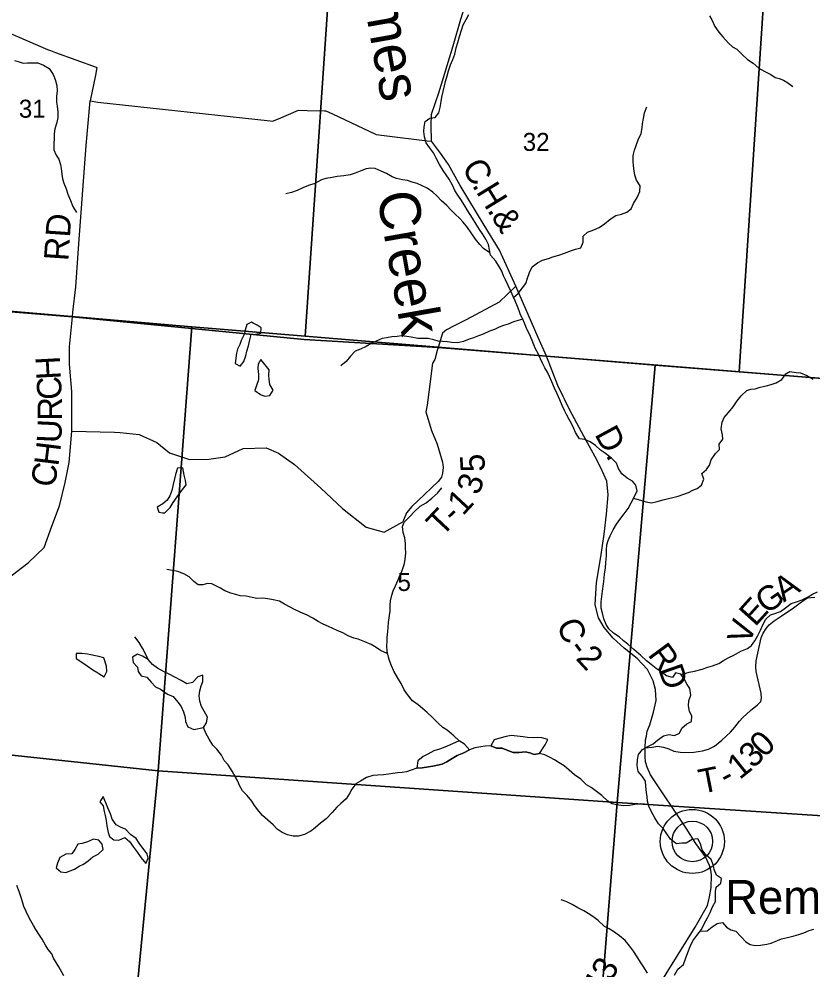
# Model space of a CAD drawing. Extents: x 1715311 to 2083412, y 146837 to 553079.
# Drawn here: x 1954235 to 1963973, y 339371 to 351036 of the extents above; entities that cross this region are included whole.
import ezdxf

# ---------------------------------------------------------------- set-up
doc = ezdxf.new("R2010")
doc.units = 0
for name, color, linetype in [('GM_X_County_Road', 7, 'Continuous'), ('GM_X_County_Road_Text', 7, 'Continuous'), ('GM_X_Minor_Lake', 7, 'Continuous'), ('GM_X_Minor_River', 7, 'Continuous'), ('GM_X_Minor_River_Text', 7, 'Continuous'), ('GM_X_Section', 7, 'Continuous'), ('GM_X_Section_Text', 7, 'Continuous'), ('GM_X_Township', 7, 'Continuous'), ('GM_X_Township_Road', 7, 'Continuous'), ('GM_X_Township_Road_Text', 7, 'Continuous'), ('GM_X_Township_ROW', 7, 'Continuous'), ('GM_X_Unincorporated', 7, 'Continuous'), ('GM_X_Unincorporated_Location', 7, 'Continuous'), ('GM_X_Unincorporated_Text', 7, 'Continuous')]:
    doc.layers.add(name, color=color, linetype=linetype)

msp = doc.modelspace()

# ---------------------------------------------------------------- linework, layer by layer
at = {"layer": 'GM_X_County_Road'}
for points in [[(1959293, 349536), (1959288, 349730), (1959293, 349868), (1959382, 350129), (1959561, 350708), (1959654, 351035), (1959727, 351270)], [(1953846, 350980), (1954583, 350662), (1954620, 350648), (1954683, 350625), (1955182, 350444), (1955191, 350441), (1955171, 350346), (1955108, 350033), (1955203, 350014), (1957317, 349785), (1957343, 349782), (1957417, 349813), (1957662, 349916), (1957663, 349916), (1957768, 349914), (1957981, 349910), (1957999, 349910), (1958079, 349873), (1958607, 349624), (1958616, 349619), (1958712, 349608), (1959240, 349542), (1959293, 349536)], [(1960909, 346407), (1960844, 346542), (1960706, 346900), (1960604, 347128), (1960330, 347760), (1960128, 348201), (1959940, 348506), (1959647, 348995), (1959504, 349250), (1959403, 349392), (1959293, 349536)], [(1961890, 338865), (1962205, 339378), (1962526, 339895), (1962678, 340163), (1962705, 340267), (1962722, 340382), (1962727, 340536), (1962720, 340594), (1962703, 340653), (1962653, 340759), (1962535, 340924), (1962418, 341109), (1961981, 341764), (1961937, 341859), (1961920, 341926), (1961914, 341991), (1961913, 342095), (1961918, 342193), (1961930, 342240), (1961940, 342300), (1961971, 342376), (1962017, 342535), (1962048, 342677), (1962040, 342813), (1962011, 342919), (1961945, 343055), (1961815, 343190), (1961658, 343317), (1961520, 343443), (1961411, 343570), (1961341, 343690), (1961300, 343848), (1961319, 344122), (1961370, 344437), (1961411, 344717), (1961439, 344964), (1961462, 345198), (1961444, 345366), (1961371, 345530), (1961303, 345664), (1961162, 345919), (1960991, 346237), (1960926, 346371), (1960909, 346407)]]:
    msp.add_lwpolyline(points, dxfattribs=at)
at = {"layer": 'GM_X_Minor_Lake'}
for points in [[(1957105, 347307), (1957087, 347317), (1957029, 347287), (1957009, 347221), (1956995, 347165), (1956961, 347093), (1956945, 347043), (1956915, 346988), (1956903, 346938), (1956887, 346812)], [(1956887, 346812), (1956949, 346776), (1956991, 346834), (1957015, 346906), (1957029, 346960), (1957049, 347025), (1957067, 347099), (1957083, 347165), (1957135, 347171), (1957202, 347183), (1957206, 347247), (1957154, 347281), (1957105, 347307)], [(1957200, 346858), (1957167, 346800), (1957165, 346750), (1957173, 346676), (1957171, 346610), (1957149, 346540), (1957129, 346480), (1957195, 346428), (1957227, 346416)], [(1957227, 346416), (1957249, 346408), (1957312, 346418), (1957350, 346484), (1957310, 346554), (1957302, 346614), (1957300, 346664), (1957304, 346734), (1957200, 346858)], [(1956244, 345532), (1956178, 345526), (1956154, 345447), (1956140, 345397), (1956126, 345327), (1956110, 345251), (1956086, 345185), (1956053, 345135), (1955997, 345087), (1955931, 345049), (1955949, 344985), (1955993, 344980)], [(1955993, 344980), (1956023, 344977), (1956089, 345045), (1956126, 345107), (1956174, 345175), (1956226, 345249), (1956284, 345321), (1956278, 345373), (1956260, 345441), (1956244, 345532)], [(1955276, 343200), (1955214, 343216), (1955074, 343244), (1955007, 343252), (1954937, 343254), (1954937, 343190), (1955007, 343146), (1955072, 343100), (1955140, 343054), (1955189, 343023)], [(1955189, 343023), (1955214, 343006), (1955280, 342966), (1955312, 343034), (1955306, 343098), (1955276, 343200)], [(1955818, 343180), (1955750, 343220), (1955689, 343244), (1955625, 343208), (1955633, 343144), (1955687, 343084), (1955695, 343034), (1955735, 342978), (1955804, 342962), (1955856, 342900), (1955908, 342846), (1955972, 342814), (1956054, 342756), (1956125, 342724), (1956183, 342656), (1956223, 342602), (1956251, 342538), (1956271, 342468), (1956277, 342418), (1956307, 342352), (1956377, 342322), (1956497, 342345)], [(1956497, 342345), (1956533, 342403), (1956545, 342472), (1956506, 342545), (1956472, 342601), (1956452, 342669), (1956444, 342735), (1956453, 342797), (1956467, 342857), (1956491, 342911), (1956489, 342989), (1956428, 342967), (1956361, 342898), (1956295, 342880), (1956222, 342920), (1956144, 342961), (1956076, 342999), (1956015, 343029), (1955935, 343074), (1955873, 343118), (1955818, 343180)], [(1959113, 341845), (1959180, 341852), (1959256, 341862), (1959310, 341870), (1959366, 341884), (1959424, 341897), (1959482, 341925), (1959548, 341965), (1959608, 342003), (1959690, 342036), (1959758, 342072), (1959697, 342142), (1959635, 342180)], [(1959635, 342180), (1959514, 342127), (1959456, 342105), (1959390, 342081), (1959322, 342057), (1959247, 342017), (1959193, 341989), (1959127, 341935), (1959113, 341845)], [(1960618, 342026), (1960688, 342132), (1960720, 342198), (1960648, 342218), (1960597, 342224), (1960545, 342220), (1960473, 342224), (1960417, 342231), (1960345, 342239), (1960270, 342247), (1960208, 342235), (1960132, 342213), (1960064, 342193), (1960022, 342121)], [(1960022, 342121), (1960092, 342092), (1960161, 342092), (1960229, 342062), (1960295, 342037), (1960371, 342039), (1960443, 342045), (1960498, 342035), (1960554, 342012), (1960618, 342026)], [(1955265, 341500), (1955227, 341434), (1955265, 341384), (1955281, 341314), (1955291, 341264), (1955305, 341205), (1955313, 341137), (1955327, 341059), (1955343, 341009), (1955396, 340967), (1955460, 340963), (1955534, 340995), (1955588, 340945), (1955639, 340876)], [(1955639, 340876), (1955688, 340813), (1955733, 340747), (1955789, 340677), (1955817, 340744), (1955807, 340796), (1955753, 340866), (1955709, 340928), (1955672, 340984), (1955604, 341034), (1955542, 341098), (1955488, 341118), (1955426, 341150), (1955378, 341220), (1955358, 341286), (1955326, 341358), (1955300, 341420), (1955265, 341500)], [(1955259, 340891), (1955255, 340915), (1955213, 340965), (1955149, 340977), (1955075, 340943), (1955008, 340921), (1954956, 340913), (1954918, 340847), (1954882, 340797), (1954808, 340793), (1954734, 340751), (1954705, 340683), (1954689, 340623)], [(1954689, 340623), (1954746, 340573), (1954810, 340567), (1954862, 340589), (1954916, 340607), (1954972, 340643), (1955024, 340667), (1955081, 340711), (1955139, 340759), (1955207, 340793), (1955265, 340849), (1955259, 340891)]]:
    msp.add_lwpolyline(points, dxfattribs=at)
at = {"layer": 'GM_X_Minor_River'}
for points in [[(1959578, 350606), (1959598, 350682), (1959618, 350746), (1959638, 350820), (1959661, 350898), (1959681, 350964), (1959719, 351028), (1959753, 351091)], [(1962705, 351076), (1962732, 351024), (1962768, 350942), (1962818, 350873), (1962865, 350819), (1962935, 350741), (1962986, 350694), (1963040, 350666), (1963104, 350602), (1963171, 350538), (1963237, 350495), (1963309, 350431), (1963382, 350390), (1963456, 350354), (1963508, 350320), (1963559, 350306), (1963611, 350285), (1963663, 350255), (1963727, 350207)], [(1961439, 344519), (1961443, 344587), (1961462, 344639), (1961484, 344697), (1961522, 344771), (1961564, 344839), (1961602, 344897), (1961655, 344965), (1961705, 345030), (1961741, 345100), (1961783, 345180), (1961817, 345250), (1961800, 345316), (1961758, 345368), (1961694, 345403), (1961627, 345457), (1961587, 345521), (1961561, 345587), (1961500, 345650), (1961426, 345708), (1961367, 345746), (1961305, 345805), (1961241, 345849), (1961174, 345879), (1961108, 345888), (1961062, 345962), (1961040, 346014), (1961015, 346068), (1960983, 346122), (1960949, 346183), (1960926, 346233), (1960898, 346295), (1960868, 346365), (1960835, 346437), (1960803, 346507), (1960768, 346584), (1960742, 346650), (1960718, 346702), (1960682, 346758), (1960657, 346814), (1960631, 346866), (1960605, 346923), (1960568, 346989), (1960548, 347039), (1960528, 347091), (1960497, 347169), (1960465, 347231), (1960443, 347284), (1960412, 347356), (1960386, 347408), (1960370, 347458), (1960348, 347510), (1960321, 347578), (1960295, 347632), (1960269, 347689), (1960236, 347767), (1960202, 347837), (1960178, 347887), (1960157, 347941), (1960127, 347993), (1960081, 348064), (1960016, 348138), (1960004, 348204), (1959993, 348268), (1959959, 348334), (1959921, 348399), (1959884, 348455), (1959842, 348521), (1959796, 348593), (1959733, 348694), (1959703, 348744), (1959652, 348820), (1959618, 348874), (1959578, 348933), (1959555, 348991), (1959511, 349071), (1959473, 349123), (1959436, 349177), (1959392, 349252), (1959353, 349330), (1959317, 349394), (1959271, 349458), (1959230, 349519), (1959206, 349589), (1959198, 349657), (1959203, 349715), (1959217, 349779), (1959275, 349819), (1959337, 349826), (1959385, 349886), (1959401, 349950), (1959411, 350026), (1959422, 350078), (1959436, 350148), (1959452, 350216), (1959464, 350268), (1959487, 350338), (1959503, 350402), (1959527, 350474), (1959555, 350538), (1959578, 350606)], [(1954181, 350526), (1954235, 350510), (1954287, 350496), (1954339, 350497), (1954401, 350499), (1954465, 350497), (1954536, 350470), (1954604, 350428), (1954652, 350356), (1954679, 350292), (1954697, 350220), (1954701, 350153), (1954694, 350085), (1954696, 350015), (1954702, 349965), (1954709, 349899), (1954713, 349829), (1954699, 349765), (1954673, 349687), (1954666, 349629), (1954664, 349575), (1954660, 349505), (1954662, 349431), (1954691, 349367), (1954725, 349317), (1954745, 349253), (1954752, 349201), (1954762, 349132), (1954768, 349074), (1954784, 349024), (1954813, 348954), (1954835, 348886), (1954866, 348810), (1954896, 348738), (1954940, 348663)], [(1960301, 347621), (1960357, 347668), (1960411, 347738), (1960449, 347790), (1960472, 347856), (1960494, 347926), (1960530, 347994), (1960592, 348045), (1960654, 348077), (1960728, 348099), (1960784, 348119), (1960856, 348140), (1960924, 348164), (1961010, 348198), (1961062, 348213), (1961124, 348231), (1961152, 348299), (1961154, 348371), (1961208, 348421), (1961286, 348449), (1961352, 348478), (1961416, 348524), (1961485, 348582), (1961555, 348627), (1961625, 348643), (1961690, 348665), (1961741, 348707), (1961771, 348773), (1961815, 348846), (1961849, 348920), (1961852, 348990), (1961808, 349061), (1961788, 349119), (1961780, 349173), (1961773, 349233), (1961767, 349293), (1961767, 349363), (1961784, 349429), (1961802, 349483), (1961830, 349555), (1961864, 349631), (1961879, 349699), (1961881, 349751), (1961893, 349817), (1961905, 349887), (1961934, 349959)], [(1960011, 348168), (1959930, 348219), (1959885, 348271), (1959833, 348335), (1959780, 348411), (1959736, 348480), (1959684, 348542), (1959639, 348592), (1959585, 348640), (1959531, 348697), (1959480, 348749), (1959418, 348805), (1959365, 348864), (1959311, 348912), (1959241, 348962), (1959171, 348993), (1959118, 349019), (1959058, 349035), (1959000, 349055), (1958940, 349062), (1958865, 349080), (1958811, 349102), (1958743, 349141), (1958675, 349171), (1958604, 349203), (1958548, 349205), (1958494, 349198), (1958440, 349178), (1958358, 349146), (1958296, 349123), (1958220, 349113), (1958136, 349103), (1958076, 349092), (1957998, 349078), (1957945, 349064), (1957861, 349020), (1957787, 348993), (1957717, 348965), (1957645, 348933), (1957577, 348906), (1957509, 348892)], [(1960412, 347355), (1960298, 347320), (1960234, 347293), (1960178, 347277), (1960122, 347257), (1960066, 347229), (1960006, 347207), (1959928, 347168), (1959870, 347148), (1959808, 347124), (1959754, 347109), (1959688, 347079), (1959616, 347065), (1959542, 347068), (1959486, 347076), (1959429, 347080), (1959377, 347086), (1959323, 347101), (1959255, 347115), (1959193, 347115), (1959127, 347117), (1959044, 347132), (1958990, 347140), (1958926, 347148), (1958872, 347143), (1958808, 347137), (1958744, 347125), (1958688, 347115), (1958616, 347086), (1958564, 347058), (1958494, 347020), (1958422, 346987), (1958357, 346961), (1958300, 346899), (1958246, 346835), (1958180, 346781)], [(1961771, 345158), (1961871, 345128), (1961923, 345114), (1961994, 345101), (1962060, 345117), (1962136, 345137), (1962200, 345154), (1962254, 345166), (1962318, 345182), (1962388, 345209), (1962446, 345227), (1962500, 345255), (1962552, 345277), (1962604, 345317), (1962634, 345390), (1962609, 345459), (1962667, 345508), (1962705, 345564), (1962725, 345630), (1962775, 345706), (1962827, 345756), (1962822, 345822), (1962868, 345882), (1962862, 345936), (1962848, 346010), (1962857, 346092), (1962885, 346146), (1962937, 346208), (1962993, 346277), (1963041, 346351), (1963092, 346415), (1963160, 346477), (1963212, 346496), (1963264, 346498), (1963326, 346518), (1963399, 346536), (1963459, 346553), (1963523, 346573), (1963589, 346615), (1963638, 346685), (1963688, 346712), (1963765, 346700), (1963821, 346696), (1963897, 346661), (1963973, 346617)], [(1959758, 342072), (1959697, 342142), (1959635, 342180), (1959567, 342243), (1959486, 342313), (1959434, 342345), (1959376, 342398), (1959307, 342468), (1959241, 342528), (1959184, 342577), (1959132, 342623), (1959062, 342673), (1959001, 342752), (1958957, 342806), (1958920, 342884), (1958876, 342960), (1958830, 343036), (1958803, 343101), (1958781, 343153), (1958765, 343209), (1958752, 343279), (1958748, 343351), (1958750, 343401), (1958752, 343457), (1958757, 343519), (1958761, 343575), (1958767, 343633), (1958780, 343719), (1958786, 343773), (1958788, 343847), (1958790, 343901), (1958807, 343969), (1958825, 344021), (1958851, 344083), (1958885, 344155), (1958909, 344217), (1958936, 344273), (1958962, 344355), (1958972, 344409), (1958978, 344485), (1958977, 344549), (1958973, 344601), (1958967, 344671), (1958946, 344739), (1958938, 344809), (1958958, 344863), (1959032, 344937), (1959080, 344990), (1959155, 345062), (1959229, 345102), (1959297, 345159), (1959369, 345221), (1959419, 345285)], [(1962276, 339307), (1962317, 339379), (1962383, 339439), (1962409, 339509), (1962437, 339587), (1962468, 339657), (1962500, 339727), (1962548, 339792), (1962606, 339868), (1962640, 339938), (1962679, 340012), (1962713, 340076), (1962739, 340144), (1962775, 340210), (1962778, 340264), (1962778, 340334), (1962786, 340386), (1962842, 340437), (1962852, 340493), (1962791, 340534), (1962761, 340602), (1962751, 340652), (1962722, 340724), (1962662, 340778), (1962612, 340845), (1962595, 340919), (1962559, 340981), (1962489, 340973), (1962417, 340925), (1962365, 340928), (1962299, 340920), (1962224, 340976), (1962180, 341039), (1962137, 341105), (1962077, 341163), (1962033, 341239), (1961992, 341310), (1961958, 341382), (1961943, 341442), (1961939, 341496), (1961931, 341548), (1961921, 341624), (1961918, 341688), (1961878, 341750), (1961828, 341806), (1961815, 341879), (1961821, 341947), (1961833, 342012), (1961881, 342076), (1961947, 342114), (1962013, 342146), (1962066, 342188), (1962138, 342245), (1962206, 342259), (1962275, 342247), (1962337, 342276), (1962365, 342336), (1962426, 342390), (1962482, 342418), (1962488, 342490), (1962460, 342540), (1962445, 342610), (1962451, 342672), (1962473, 342740), (1962461, 342822), (1962430, 342872), (1962398, 342934), (1962350, 343001), (1962285, 343017), (1962248, 342959), (1962177, 342977), (1962115, 343024), (1962049, 343070), (1961990, 343120), (1961930, 343165), (1961861, 343229), (1961777, 343301), (1961701, 343368), (1961650, 343410), (1961596, 343456), (1961524, 343503), (1961469, 343557), (1961435, 343609), (1961407, 343679), (1961394, 343731), (1961374, 343809), (1961374, 343885), (1961383, 343953), (1961393, 344019), (1961403, 344107), (1961410, 344173), (1961416, 344231), (1961426, 344301), (1961432, 344371), (1961439, 344449), (1961439, 344519)], [(1958757, 343250), (1958668, 343289), (1958616, 343326), (1958552, 343362), (1958477, 343394), (1958395, 343427), (1958343, 343443), (1958270, 343471), (1958206, 343506), (1958136, 343534), (1958084, 343560), (1958031, 343586), (1957967, 343613), (1957905, 343645), (1957837, 343685), (1957770, 343724), (1957682, 343760), (1957612, 343794), (1957561, 343821), (1957489, 343859), (1957431, 343893), (1957354, 343910), (1957288, 343922), (1957222, 343930), (1957152, 343928), (1957096, 343941), (1957019, 343955), (1956949, 343961), (1956893, 343976), (1956831, 343994), (1956761, 344020), (1956708, 344055), (1956656, 344077), (1956598, 344107), (1956546, 344113), (1956490, 344096), (1956434, 344096), (1956381, 344136), (1956323, 344194), (1956257, 344229), (1956182, 344259), (1956118, 344273), (1956048, 344284)], [(1962355, 342994), (1962454, 343022), (1962520, 343036), (1962614, 343061), (1962684, 343087), (1962740, 343103), (1962816, 343131), (1962874, 343166), (1962942, 343202), (1963002, 343232), (1963088, 343281), (1963168, 343313), (1963220, 343353), (1963260, 343409), (1963292, 343464), (1963327, 343538), (1963359, 343606), (1963393, 343676), (1963451, 343728), (1963503, 343744), (1963573, 343769), (1963635, 343813), (1963703, 343867), (1963771, 343885), (1963841, 343910), (1963913, 343948), (1963967, 343980), (1964027, 344009)], [(1956491, 342911), (1956489, 342989), (1956428, 342967), (1956361, 342898), (1956295, 342880), (1956222, 342920), (1956144, 342961), (1956076, 342999), (1956015, 343029), (1955935, 343074), (1955873, 343118), (1955818, 343180), (1955788, 343250), (1955751, 343318), (1955707, 343387), (1955657, 343457)], [(1961954, 341400), (1961863, 341408), (1961789, 341400), (1961721, 341387), (1961643, 341385), (1961565, 341397), (1961509, 341410), (1961456, 341442), (1961382, 341510), (1961303, 341571), (1961251, 341611), (1961195, 341643), (1961124, 341712), (1961046, 341764), (1960984, 341820), (1960923, 341873), (1960861, 341913), (1960801, 341949), (1960750, 341977), (1960684, 342008), (1960618, 342026), (1960554, 342012), (1960498, 342035), (1960443, 342045), (1960371, 342039), (1960295, 342037), (1960229, 342062), (1960161, 342092), (1960092, 342092), (1960022, 342121), (1959954, 342117), (1959898, 342109), (1959826, 342096), (1959758, 342072), (1959690, 342036), (1959608, 342003), (1959548, 341965), (1959482, 341925), (1959424, 341897), (1959366, 341884), (1959310, 341870), (1959256, 341862), (1959180, 341852), (1959113, 341845), (1959043, 341821), (1958987, 341803), (1958933, 341795), (1958875, 341788), (1958819, 341780), (1958765, 341772), (1958707, 341766), (1958637, 341761), (1958573, 341755), (1958498, 341733), (1958423, 341688), (1958367, 341654), (1958317, 341590), (1958287, 341534), (1958247, 341470), (1958183, 341411), (1958131, 341367), (1958075, 341301), (1958000, 341225), (1957934, 341172), (1957868, 341116), (1957812, 341074), (1957738, 341034), (1957658, 341011), (1957598, 341011), (1957529, 341029), (1957461, 341056), (1957403, 341100), (1957350, 341150), (1957288, 341209), (1957222, 341267), (1957177, 341317), (1957121, 341389), (1957089, 341440), (1957032, 341510), (1956974, 341570), (1956941, 341632), (1956917, 341686), (1956891, 341737), (1956850, 341809), (1956800, 341887), (1956752, 341941), (1956717, 342006), (1956661, 342078), (1956611, 342130), (1956568, 342204), (1956526, 342274), (1956497, 342345), (1956533, 342403), (1956545, 342472), (1956506, 342545), (1956472, 342601), (1956452, 342669), (1956444, 342735), (1956453, 342797), (1956467, 342857), (1956491, 342911)], [(1954785, 339299), (1954722, 339411), (1954692, 339461), (1954659, 339516), (1954639, 339568), (1954593, 339624), (1954561, 339676), (1954518, 339748), (1954486, 339798), (1954443, 339867), (1954413, 339917), (1954381, 339973), (1954351, 340025), (1954296, 340149), (1954276, 340208), (1954261, 340258), (1954237, 340332), (1954209, 340406)], [(1961943, 339331), (1961898, 339405), (1961864, 339455), (1961816, 339534), (1961771, 339600), (1961723, 339668), (1961668, 339732), (1961600, 339789), (1961524, 339841), (1961471, 339875), (1961417, 339906), (1961339, 339976), (1961288, 340014), (1961234, 340052), (1961162, 340097), (1961087, 340135), (1961019, 340175), (1960955, 340208), (1960886, 340232)], [(1962589, 339846), (1962674, 339850), (1962738, 339900), (1962798, 339943), (1962862, 339955), (1962912, 339895), (1962965, 339863), (1963027, 339846), (1963087, 339780), (1963148, 339718), (1963204, 339683), (1963262, 339673), (1963330, 339675), (1963406, 339687), (1963460, 339700), (1963536, 339732), (1963587, 339752), (1963661, 339769), (1963743, 339789), (1963801, 339807), (1963861, 339825), (1963927, 339854), (1963985, 339870)]]:
    msp.add_lwpolyline(points, dxfattribs=at)
at = {"layer": 'GM_X_Section'}
for points in [[(1958108, 352465), (1957746, 347145), (1956356, 347259), (1950647, 347751), (1950879, 350205), (1951153, 353048)], [(1958108, 352465), (1963420, 352040), (1963067, 346709), (1962039, 346790), (1957746, 347145)], [(1963420, 352040), (1968750, 351654), (1968371, 346279), (1967597, 346348), (1963067, 346709)], [(1950647, 347751), (1956356, 347259), (1955940, 341815), (1950144, 342437), (1950378, 344887)], [(1956356, 347259), (1957746, 347145), (1962039, 346790), (1961571, 341425), (1955940, 341815)], [(1963067, 346709), (1967597, 346348), (1967182, 341063), (1961571, 341425), (1962039, 346790)], [(1955940, 341815), (1955441, 336669), (1949642, 337194), (1949864, 339541), (1950144, 342437)], [(1961571, 341425), (1961151, 336191), (1955441, 336669), (1955940, 341815)], [(1961571, 341425), (1967182, 341063), (1966674, 335761), (1961151, 336191)]]:
    msp.add_lwpolyline(points, close=True, dxfattribs=at)
at = {"layer": 'GM_X_Township'}
for points in [[(1967018, 346390), (1960706, 346900), (1959377, 347007), (1957731, 347103), (1954890, 347384), (1950619, 347731), (1950869, 350176), (1950967, 351173), (1951154, 353065), (1951378, 355527), (1951408, 355623), (1951672, 358399), (1952102, 362654), (1952229, 363880), (1952285, 364266), (1952338, 364791), (1952480, 366566), (1953006, 371824), (1953047, 372547), (1953116, 373283), (1953174, 373907), (1953358, 375895), (1953709, 379667)], [(1949763, 338856), (1949823, 339498), (1949931, 340560), (1950124, 342403), (1950219, 343470), (1950343, 344849), (1950492, 346400), (1950619, 347731), (1954890, 347384), (1957731, 347103), (1959377, 347007), (1960706, 346900), (1967018, 346390)]]:
    msp.add_lwpolyline(points, dxfattribs=at)
at = {"layer": 'GM_X_Township_Road'}
for points in [[(1954896, 347438), (1954931, 347752), (1954968, 348278), (1955060, 349485), (1955108, 350033)], [(1960330, 347760), (1960124, 347564), (1959719, 347346), (1959579, 347275), (1959477, 347225), (1959427, 347183), (1959377, 347007), (1959365, 346968)], [(1954084, 344166), (1954349, 344365), (1954544, 344552), (1954639, 344813), (1954732, 345066), (1954802, 345350), (1954849, 345597), (1954881, 345981), (1954881, 345987), (1954882, 346465), (1954853, 346803), (1954856, 347014), (1954890, 347384), (1954896, 347438)], [(1959365, 346968), (1959333, 346861), (1959305, 346813), (1959262, 346459), (1959239, 346300), (1959225, 346218), (1959292, 345990), (1959362, 345819), (1959398, 345710), (1959427, 345600), (1959437, 345533), (1959429, 345466), (1959415, 345417), (1959376, 345361), (1959126, 345127), (1959051, 345056), (1958986, 344979), (1958944, 344870)], [(1954881, 345981), (1955405, 345966)], [(1961913, 342095), (1961999, 342104), (1962066, 342117), (1962141, 342106), (1962203, 342085), (1962267, 342055), (1962344, 342044), (1962389, 342038), (1962512, 342043), (1962617, 342057), (1962692, 342079), (1962766, 342118), (1962855, 342189), (1962961, 342287), (1963014, 342348), (1963072, 342421), (1963111, 342469), (1963208, 342553), (1963294, 342622), (1963331, 342666), (1963343, 342707), (1963338, 342768), (1963276, 343034), (1963270, 343086), (1963276, 343165), (1963336, 343447), (1963360, 343502), (1963398, 343561), (1963435, 343603), (1963496, 343652), (1963581, 343711), (1963732, 343815), (1963830, 343886), (1963906, 343934), (1963996, 343944)]]:
    msp.add_lwpolyline(points, dxfattribs=at)
at = {"layer": 'GM_X_Township_ROW'}
msp.add_lwpolyline([(1955405, 345966), (1955408, 345966), (1955477, 345964), (1955707, 345939), (1955925, 345842), (1956081, 345715), (1956325, 345634), (1956561, 345635), (1956762, 345664), (1956984, 345767), (1957267, 345776), (1957419, 345711), (1957612, 345570), (1957935, 345279), (1958203, 345032), (1958494, 344801), (1958714, 344740), (1958944, 344870)], dxfattribs=at)
at = {"layer": 'GM_X_Unincorporated'}
for radius in [393, 249]:
    msp.add_circle((1962493, 340948), radius, dxfattribs=at)
at = {"layer": 'GM_X_Unincorporated_Location'}
msp.add_line((1962493, 340948), (1962493, 340948), dxfattribs=at)

# ---------------------------------------------------------------- texts
at = {"layer": 'GM_X_County_Road_Text'}
for s, rotation, p in [('C', 299.8064, (1959659, 349218)), ('H', 301.4955, (1959834, 348917)), ('.', 301.1025, (1959785, 348998)), ('.', 301.5469, (1959972, 348692)), ('&', 301.5476, (1960020, 348613)), ('D.', 298.4355, (1961288, 345943)), ('C', 291.3477, (1960825, 343617)), ('-', 307.1283, (1960959, 343309)), ('2', 312.6247, (1961054, 343187)), ('R', 306.3648, (1961938, 343238)), ('D', 289.0662, (1962073, 343060))]:
    msp.add_text(s, height=300, rotation=rotation, dxfattribs=at).set_placement(p)
at = {"layer": 'GM_X_Minor_River_Text'}
for s, height, rotation, p in [('Symmes', 500.1, 279.9998, (1958233, 352562)), ('Creek', 500, 280.0002, (1958622, 348886))]:
    msp.add_text(s, height=height, rotation=rotation, dxfattribs=at).set_placement(p)
at = {"layer": 'GM_X_Section_Text'}
for s, p in [('31', (1954233, 349825)), ('32', (1960413, 349418)), ('5', (1958877, 344020))]:
    msp.add_text(s, height=221, rotation=0, dxfattribs=at).set_placement(p)
at = {"layer": 'GM_X_Township_Road_Text'}
for s, rotation, p in [('RD', 86.0551, (1954839, 348062)), ('H', 93.0869, (1954750, 346619)), ('C', 93.1748, (1954763, 346373)), ('R', 90.0808, (1954764, 346109)), ('U', 87.3429, (1954751, 345829)), ('H', 83.0202, (1954717, 345543)), ('5', 93.5092, (1959953, 345487)), ('C', 78.837, (1954666, 345277)), ('3', 70.7362, (1959874, 345184)), ('1', 47.0996, (1959679, 344934)), ('T', 46.67, (1959422, 344674)), ('-', 43.0125, (1959573, 344834)), ('A', 33.583, (1963614, 343876)), ('G', 34.9126, (1963399, 343726)), ('E', 47.9924, (1963263, 343572)), ('V', 72.0512, (1963198, 343349)), ('0', 44.8725, (1963376, 341965)), ('3', 43.7324, (1963238, 341833)), ('1', 38.845, (1963073, 341698)), ('T', 11.1133, (1962602, 341531)), ('-', 28.0724, (1962913, 341607)), ('T-343', 59.7707, (1961078, 338504))]:
    msp.add_text(s, height=300, rotation=rotation, dxfattribs=at).set_placement(p)
at = {"layer": 'GM_X_Unincorporated_Text'}
msp.add_text('Rempel', height=417, rotation=0, dxfattribs=at).set_placement((1962895, 340058))

doc.saveas('drawing.dxf')
